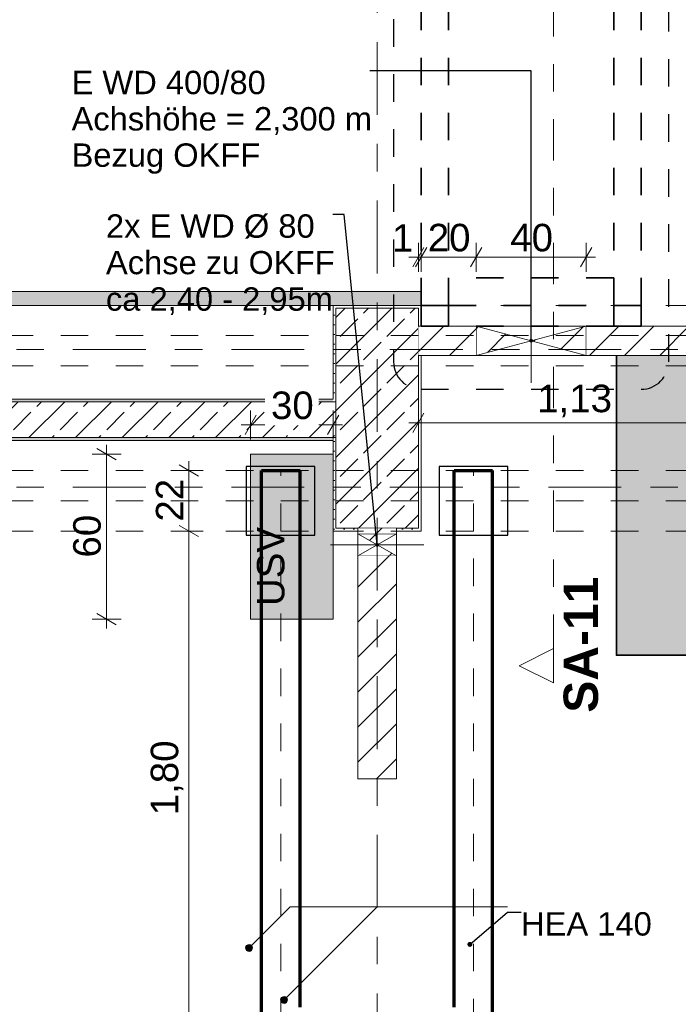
# Model space of a CAD drawing. Header units: metres. Extents: x -4 to 100, y -11 to 17.
# Tile 315 of 656: x 31.63 to 34.02, y 3.47 to 7.05. Entities that reach past the tile are written whole.
import ezdxf

# ---------------------------------------------------------------- set-up
doc = ezdxf.new("R2010")
doc.units = ezdxf.units.M
doc.header["$MEASUREMENT"] = 0
for name, pattern in [('Achse', [0.2, 0.1, -0.05, 0, -0.05]), ('Punktlinie eng', [0.0375, 0.0125, -0.025]), ('Schnittlinie', [0.3, 0.15, -0.075, 0, -0.075]), ('Strichlinie doppelt', [0.546806, 0.264583, -0.105833, 0.070556, -0.105833]), ('Strichlinie eng', [0.115, 0.075, -0.04]), ('Untersicht', [0.1, 0.075, -0.025]), ('Wipeout_Contour', [1, 0, -1])]:
    doc.linetypes.add(name, pattern=pattern)
for name, color, linetype in [('152 - Bemaßung_ Beschriftung.Ausbau', 7, 'Continuous'), ('203 - Marker.Schnitt - Ausbaudetail SA', 7, 'Continuous'), ('208 - Marker.Detail', 7, 'Continuous'), ('451 - Universal.Achsen Raster', 7, 'Continuous'), ('605 - Struktur.Wand Innen', 7, 'Continuous'), ('607 - Struktur.Stütze', 7, 'Continuous'), ('608 - Struktur.Träger', 7, 'Continuous'), ('612 - Struktur.Stahlbau', 7, 'Continuous'), ('650 - Abdeckung.Fußboden Aufbau', 7, 'Continuous'), ('653 - Abdeckung.TB Verkofferung', 7, 'Continuous'), ('671 - Objekte.Aufzug', 7, 'Continuous'), ('Abbruch_605 - Struktur.Wand Innen', 7, 'Continuous'), ('Abbruch_650 - Abdeckung.Fußboden Aufbau', 7, 'Continuous'), ('Neubau_152 - Bemaßung_ Beschriftung.Ausbau', 7, 'Continuous'), ('Neubau_605 - Struktur.Wand Innen', 7, 'Continuous'), ('Neubau_612 - Struktur.Stahlbau', 7, 'Continuous'), ('Neubau_653 - Abdeckung.TB Verkofferung', 7, 'Continuous')]:
    doc.layers.add(name, color=color, linetype=linetype)
doc.styles.add('ERSTELLTER_STIL_1', font='txt')
doc.styles.add('ERSTELLTER_STIL_2', font='txt')
doc.linetypes.add('Abbruch 1', pattern='A,0,[1,2022.0244.A_L5A-PL02.03_iC_Grundriss 1.OG1.Shx,S=0.001984,R=0,X=0,Y=0],-0.25,0', length=0.25)
doc.dimstyles.new('ERSTELLTER_STIL__3', dxfattribs={"dimtxt": 0.1, "dimasz": 0.0532, "dimexe": 0.18, "dimexo": 0.0625, "dimgap": 0, "dimtad": 1, "dimzin": 0, "dimdsep": 46, "dimtxsty": 'ERSTELLTER_STIL_2', "dimblk": 'ARROWHEAD_2', "dimblk1": 'ARROWHEAD_2', "dimblk2": 'ARROWHEAD_2', "dimcen": 0.09, "dimse1": 1, "dimse2": 1, "dimclrd": 7, "dimclre": 7, "dimclrt": 7, "dimazin": 0, "dimtfac": 1, "dimtdec": 4, "dimtmove": 0, "dimatfit": 3, "dimfxl": 1, "dimtolj": 1, "dimtzin": 0, "dimarcsym": 0})
doc.dimstyles.new('ERSTELLTER_STIL__5', dxfattribs={"dimtxt": 0.1, "dimasz": 0.0532, "dimexe": 0.18, "dimexo": 0.0625, "dimgap": 0, "dimtad": 1, "dimtih": 1, "dimtoh": 1, "dimzin": 0, "dimdsep": 46, "dimtxsty": 'ERSTELLTER_STIL_2', "dimblk": 'ARROWHEAD_2', "dimblk1": 'ARROWHEAD_2', "dimblk2": 'ARROWHEAD_2', "dimcen": 0.09, "dimse1": 1, "dimse2": 1, "dimclrd": 7, "dimclre": 7, "dimclrt": 7, "dimazin": 0, "dimtfac": 1, "dimtdec": 4, "dimtmove": 0, "dimatfit": 3, "dimfxl": 1, "dimtolj": 1, "dimtzin": 0, "dimarcsym": 0})
doc.dimstyles.new('ERSTELLTER_STIL__8', dxfattribs={"dimtxt": 0.18, "dimasz": 0.03648, "dimexe": 0.18, "dimexo": 0.0625, "dimgap": 0, "dimtad": 0, "dimtih": 1, "dimtoh": 1, "dimdec": 4, "dimzin": 0, "dimdsep": 46, "dimcen": 0.09, "dimadec": 0, "dimazin": 0, "dimtfac": 1, "dimtdec": 4, "dimtmove": 0, "dimatfit": 3, "dimldrblk": 'ARROWHEAD_11', "dimfxl": 1, "dimtolj": 1, "dimtzin": 0, "dimarcsym": 0})
doc.dimstyles.new('ERSTELLTER_STIL__9', dxfattribs={"dimtxt": 0.18, "dimasz": 0.02736, "dimexe": 0.18, "dimexo": 0.0625, "dimgap": 0, "dimtad": 0, "dimtih": 1, "dimtoh": 1, "dimdec": 4, "dimzin": 0, "dimdsep": 46, "dimcen": 0.09, "dimadec": 0, "dimazin": 0, "dimtfac": 1, "dimtdec": 4, "dimtmove": 0, "dimatfit": 3, "dimldrblk": 'ARROWHEAD_11', "dimfxl": 1, "dimtolj": 1, "dimtzin": 0, "dimarcsym": 0})
pattern_1 = [(45, (0, 0), (-0.0848528, 0.0848528), []), (45, (-0.04243, 0.04243), (-0.0848528, 0.0848528), [0.09, -0.03])]
pattern_2 = [(45, (0, 0), (-0.01767767, 0.01767767), [0, -0.025])]
pattern_3 = [(45, (0, 0), (-0.0636396, 0.0636396), [])]

# ---------------------------------------------------------------- blocks, each defined once
blk = doc.blocks.new('*D234')
at = {"layer": '152 - Bemaßung_ Beschriftung.Ausbau', "color": 7, "linetype": 'Continuous', "lineweight": 5}
for p, q in [((33.08, 6.1325), (33.08, 6.2375)), ((33.09, 6.1325), (33.09, 6.2375)), ((33.0598, 6.15), (33.1002, 6.22)), ((33.1102, 6.22), (33.0698, 6.15)), ((33.0458, 6.185), (33.08, 6.185)), ((33.08, 6.185), (33.09, 6.185))]:
    blk.add_line(p, q, dxfattribs=at)
at = {"layer": '152 - Bemaßung_ Beschriftung.Ausbau', "color": 7, "lineweight": 5, "insert": (32.9839, 6.205), "char_height": 0.1, "attachment_point": 7, "style": 'ERSTELLTER_STIL_2'}
blk.add_mtext('\\A1;{\\pql;\\fArial|b0|i0|c0|p38;1}', dxfattribs=at)
blk = doc.blocks.new('ARROWHEAD_2')
at = {"color": 0, "linetype": 'Continuous', "lineweight": 0}
for p, q in [((0, 0), (-1, 0)), ((-0.378, -0.655), (0.378, 0.655))]:
    blk.add_line(p, q, dxfattribs=at)
blk = doc.blocks.new('*D235')
at = {"layer": '152 - Bemaßung_ Beschriftung.Ausbau', "color": 7, "linetype": 'Continuous', "lineweight": 5}
for p, q in [((33.09, 6.1325), (33.09, 6.2375)), ((33.29, 6.1325), (33.29, 6.2375)), ((33.0598, 6.15), (33.1002, 6.22)), ((33.1102, 6.22), (33.0698, 6.15)), ((33.3102, 6.22), (33.2698, 6.15)), ((33.09, 6.185), (33.29, 6.185))]:
    blk.add_line(p, q, dxfattribs=at)
at = {"layer": '152 - Bemaßung_ Beschriftung.Ausbau', "color": 7, "lineweight": 5, "insert": (33.1141, 6.205), "char_height": 0.1, "attachment_point": 7, "style": 'ERSTELLTER_STIL_2'}
blk.add_mtext('\\A1;{\\pql;\\fArial|b0|i0|c0|p38;20}', dxfattribs=at)
blk = doc.blocks.new('*D236')
at = {"layer": '152 - Bemaßung_ Beschriftung.Ausbau', "color": 7, "linetype": 'Continuous', "lineweight": 5}
for p, q in [((33.29, 6.1325), (33.29, 6.2375)), ((33.69, 6.1325), (33.69, 6.2375)), ((33.3102, 6.22), (33.2698, 6.15)), ((33.6698, 6.15), (33.7102, 6.22)), ((33.29, 6.185), (33.69, 6.185)), ((33.69, 6.185), (33.7242, 6.185))]:
    blk.add_line(p, q, dxfattribs=at)
at = {"layer": '152 - Bemaßung_ Beschriftung.Ausbau', "color": 7, "lineweight": 5, "insert": (33.4141, 6.205), "char_height": 0.1, "attachment_point": 7, "style": 'ERSTELLTER_STIL_2'}
blk.add_mtext('\\A1;{\\pql;\\fArial|b0|i0|c0|p38;40}', dxfattribs=at)
blk = doc.blocks.new('ARROWHEAD_11')
at = {"color": 0, "linetype": 'Continuous', "lineweight": 0}
blk.add_line((0, 0), (-1, 0), dxfattribs=at)
at = {"color": 0, "linetype": 'Continuous', "lineweight": 0, "const_width": 0.25, "flags": 128}
blk.add_lwpolyline([(-0.125, 0, 1), (0.125, 0, 1)], format="xyb", close=True, dxfattribs=at)
blk = doc.blocks.new('*D667')
at = {"layer": '152 - Bemaßung_ Beschriftung.Ausbau', "color": 7, "linetype": 'Continuous', "lineweight": 5}
for p, q in [((32.2981, 5.19), (32.1931, 5.19)), ((32.2106, 5.2102), (32.2806, 5.1698)), ((32.2456, 3.39), (32.2456, 5.19)), ((32.2106, 3.4102), (32.2806, 3.3698)), ((32.2981, 3.39), (32.1931, 3.39))]:
    blk.add_line(p, q, dxfattribs=at)
at = {"layer": '152 - Bemaßung_ Beschriftung.Ausbau', "color": 7, "lineweight": 5, "insert": (32.2256, 4.157), "char_height": 0.1, "attachment_point": 7, "rotation": 90, "style": 'ERSTELLTER_STIL_2'}
blk.add_mtext('\\A1;{\\pql;\\fArial|b0|i0|c0|p38;1,80}', dxfattribs=at)
blk = doc.blocks.new('*D668')
at = {"layer": '152 - Bemaßung_ Beschriftung.Ausbau', "color": 7, "linetype": 'Continuous', "lineweight": 5}
for p, q in [((32.2456, 5.41), (32.2456, 5.4442)), ((32.2981, 5.41), (32.1931, 5.41)), ((32.2806, 5.3898), (32.2106, 5.4302)), ((32.2456, 5.19), (32.2456, 5.41)), ((32.2981, 5.19), (32.1931, 5.19)), ((32.2106, 5.2102), (32.2806, 5.1698))]:
    blk.add_line(p, q, dxfattribs=at)
at = {"layer": '152 - Bemaßung_ Beschriftung.Ausbau', "color": 7, "lineweight": 5, "insert": (32.2256, 5.2241), "char_height": 0.1, "attachment_point": 7, "rotation": 90, "style": 'ERSTELLTER_STIL_2'}
blk.add_mtext('\\A1;{\\pql;\\fArial|b0|i0|c0|p38;22}', dxfattribs=at)
blk = doc.blocks.new('*D669')
at = {"layer": '152 - Bemaßung_ Beschriftung.Ausbau', "color": 7, "linetype": 'Continuous', "lineweight": 5}
for p, q in [((34.2097, 5.8083), (34.1397, 5.8487)), ((34.1747, 5.8285), (34.1747, 5.8627)), ((34.2272, 5.8285), (34.1222, 5.8285)), ((34.1747, 0.255), (34.1747, 5.8285)), ((34.2272, 0.255), (34.1222, 0.255)), ((34.1397, 0.2752), (34.2097, 0.2348)), ((34.1747, 0.2208), (34.1747, 0.255))]:
    blk.add_line(p, q, dxfattribs=at)
at = {"layer": '152 - Bemaßung_ Beschriftung.Ausbau', "color": 7, "lineweight": 5, "insert": (34.1741, 2.8586), "char_height": 0.1, "attachment_point": 7, "rotation": 90, "style": 'ERSTELLTER_STIL_2'}
blk.add_mtext('\\A1;{\\pql;\\fArial|b0|i0|c0|p38;5,57\\fArial|b0|i0|c0|p38;\\A1{\\H.66x;\\S35^  ;}}', dxfattribs=at)
blk = doc.blocks.new('*D670')
at = {"layer": '152 - Bemaßung_ Beschriftung.Ausbau', "color": 7, "linetype": 'Continuous', "lineweight": 5}
for p, q in [((32.47, 5.5231), (32.47, 5.6281)), ((32.77, 5.5231), (32.77, 5.6281)), ((32.4902, 5.6106), (32.4498, 5.5406)), ((32.7498, 5.5406), (32.7902, 5.6106)), ((32.4358, 5.5756), (32.47, 5.5756)), ((32.47, 5.5756), (32.77, 5.5756)), ((32.77, 5.5756), (32.8042, 5.5756))]:
    blk.add_line(p, q, dxfattribs=at)
at = {"color": 254, "linetype": 'Wipeout_Contour', "lineweight": 0, "ltscale": 132.433404}
blk.add_wipeout([(32.5227, 5.5741), (32.7173, 5.5741), (32.7173, 5.717), (32.5227, 5.717)], dxfattribs=at).dxf.layer = '152 - Bemaßung_ Beschriftung.Ausbau'
at = {"layer": '152 - Bemaßung_ Beschriftung.Ausbau', "color": 7, "lineweight": 5, "insert": (32.5441, 5.5956), "char_height": 0.1, "attachment_point": 7, "style": 'ERSTELLTER_STIL_2'}
blk.add_mtext('\\A1;{\\pql;\\fArial|b0|i0|c0|p38;30}', dxfattribs=at)
blk = doc.blocks.new('*D671')
at = {"layer": '152 - Bemaßung_ Beschriftung.Ausbau', "color": 7, "linetype": 'Continuous', "lineweight": 5}
for p, q in [((31.9815, 5.4493), (31.9115, 5.4897)), ((31.9465, 5.4695), (31.9465, 5.5037)), ((31.999, 5.4695), (31.894, 5.4695)), ((31.9465, 4.8695), (31.9465, 5.4695)), ((31.999, 4.8695), (31.894, 4.8695)), ((31.9115, 4.8897), (31.9815, 4.8493)), ((31.9465, 4.8353), (31.9465, 4.8695))]:
    blk.add_line(p, q, dxfattribs=at)
at = {"layer": '152 - Bemaßung_ Beschriftung.Ausbau', "color": 7, "lineweight": 5, "insert": (31.9265, 5.0936), "char_height": 0.1, "attachment_point": 7, "rotation": 90, "style": 'ERSTELLTER_STIL_2'}
blk.add_mtext('\\A1;{\\pql;\\fArial|b0|i0|c0|p38;60}', dxfattribs=at)
blk = doc.blocks.new('*D672')
at = {"layer": '152 - Bemaßung_ Beschriftung.Ausbau', "color": 7, "linetype": 'Continuous', "lineweight": 5}
for p, q in [((33.1002, 5.6183), (33.0598, 5.5483)), ((33.08, 5.5308), (33.08, 5.6358)), ((34.2302, 5.6183), (34.1898, 5.5483)), ((34.21, 5.5308), (34.21, 5.6358)), ((33.0458, 5.5833), (33.08, 5.5833)), ((33.08, 5.5833), (34.21, 5.5833))]:
    blk.add_line(p, q, dxfattribs=at)
at = {"layer": '152 - Bemaßung_ Beschriftung.Ausbau', "color": 7, "lineweight": 5, "insert": (33.512, 5.6033), "char_height": 0.1, "attachment_point": 7, "style": 'ERSTELLTER_STIL_2'}
blk.add_mtext('\\A1;{\\pql;\\fArial|b0|i0|c0|p38;1,13}', dxfattribs=at)
blk = doc.blocks.new('*D713')
at = {"layer": '152 - Bemaßung_ Beschriftung.Ausbau', "color": 7, "linetype": 'Continuous', "lineweight": 5}
for p, q in [((45.7803, 0.245), (45.7803, 3.72)), ((45.7453, 0.2652), (45.8153, 0.2248)), ((45.8328, 0.245), (45.7278, 0.245)), ((45.7803, 0.005), (45.7803, 0.245)), ((45.8328, 0.005), (45.7278, 0.005)), ((45.7453, 0.0252), (45.8153, -0.0152)), ((45.7803, -0.07), (45.7803, 0.005))]:
    blk.add_line(p, q, dxfattribs=at)
at = {"color": 254, "linetype": 'Wipeout_Contour', "lineweight": 0, "ltscale": 182.403055}
blk.add_wipeout([(45.6694, -0.1053), (45.6694, 0.0635), (45.5265, 0.0635), (45.5265, -0.1053)], dxfattribs=at).dxf.layer = '152 - Bemaßung_ Beschriftung.Ausbau'
at = {"color": 254, "linetype": 'Wipeout_Contour', "lineweight": 0, "ltscale": 182.853328}
blk.add_wipeout([(45.7791, 0.0304), (45.7791, 0.2196), (45.6416, 0.2196), (45.6416, 0.0304)], dxfattribs=at).dxf.layer = '152 - Bemaßung_ Beschriftung.Ausbau'
at = {"layer": '152 - Bemaßung_ Beschriftung.Ausbau', "color": 7, "lineweight": 5, "insert": (45.7603, 0.0491), "char_height": 0.1, "attachment_point": 7, "rotation": 90, "style": 'ERSTELLTER_STIL_2'}
blk.add_mtext('\\A1;{\\pql;\\fArial|b0|i0|c0|p38;24}', dxfattribs=at)
blk = doc.blocks.new('*D714')
at = {"layer": '152 - Bemaßung_ Beschriftung.Ausbau', "color": 7, "linetype": 'Continuous', "lineweight": 5}
for p, q in [((45.7453, 3.7402), (45.8153, 3.6998)), ((45.8328, 3.72), (45.7278, 3.72)), ((45.7803, 0.245), (45.7803, 3.72)), ((45.7453, 0.2652), (45.8153, 0.2248))]:
    blk.add_line(p, q, dxfattribs=at)
at = {"layer": '152 - Bemaßung_ Beschriftung.Ausbau', "color": 7, "lineweight": 5, "char_height": 0.1, "attachment_point": 7, "rotation": 90, "style": 'ERSTELLTER_STIL_2'}
for s, insert in [('\\A1;{\\pql;\\fArial|b0|i0|c0|p38;17\\fArial|b0|i0|c0|p38;\\A1{\\H.66x;\\S5^  ;}}', (45.7614, 3.4979)), ('\\A1;{\\pql;\\fArial|b0|i0|c0|p38;3,47\\fArial|b0|i0|c0|p38;\\A1{\\H.66x;\\S5^  ;}}', (45.7797, 1.7235))]:
    blk.add_mtext(s, dxfattribs=dict(at, insert=insert))

msp = doc.modelspace()

# ---------------------------------------------------------------- hatches: boundary and pattern name
at = {"layer": '152 - Bemaßung_ Beschriftung.Ausbau', "linetype": 'Continuous', "lineweight": 9}
for points in [[(32.4518, 3.6747), (32.4527, 3.67), (32.4555, 3.6659), (32.4595, 3.6632), (32.4643, 3.6622), (32.4691, 3.6632), (32.4731, 3.6659), (32.4758, 3.67), (32.4768, 3.6747), (32.4758, 3.6795), (32.4731, 3.6836), (32.4691, 3.6863), (32.4643, 3.6872), (32.4595, 3.6863), (32.4555, 3.6836), (32.4527, 3.6795)], [(32.579, 3.4857), (32.5799, 3.4809), (32.5826, 3.4768), (32.5867, 3.4741), (32.5915, 3.4732), (32.5962, 3.4741), (32.6003, 3.4768), (32.603, 3.4809), (32.604, 3.4857), (32.603, 3.4905), (32.6003, 3.4945), (32.5962, 3.4972), (32.5915, 3.4982), (32.5867, 3.4972), (32.5826, 3.4945), (32.5799, 3.4905)]]:
    msp.add_hatch(color=1, dxfattribs=at).paths.add_polyline_path(points)
at = {"layer": '605 - Struktur.Wand Innen', "linetype": 'Continuous', "lineweight": 0, "true_color": 0x000000}
h = msp.add_hatch(dxfattribs=at)
h.set_pattern_fill('Beton__Stahlbeton_0001', color=18, style=0, pattern_type=2)
h.set_pattern_definition(pattern_1)
h.paths.add_polyline_path([(32.78, 5.6595), (25.88, 5.6595), (25.88, 5.5295), (32.78, 5.5295)])
h = msp.add_hatch(dxfattribs=at)
h.set_pattern_fill('Gips_0001', color=18, style=0, pattern_type=2)
h.set_pattern_definition(pattern_2)
h.paths.add_polyline_path([(25.89, 5.6595), (32.77, 5.6595), (32.77, 5.6695), (25.89, 5.6695)])
h = msp.add_hatch(dxfattribs=at)
h.set_pattern_fill('Gips_0001', color=18, style=0, pattern_type=2)
h.set_pattern_definition(pattern_2)
h.paths.add_polyline_path([(29.42, 5.5195), (32.77, 5.5195), (32.77, 5.5295), (29.42, 5.5295)])
at = {"layer": '607 - Struktur.Stütze', "linetype": 'Continuous', "lineweight": 0, "true_color": 0x000000}
h = msp.add_hatch(dxfattribs=at)
h.set_pattern_fill('Gips_0001', color=18, style=0, pattern_type=2)
h.set_pattern_definition(pattern_2)
h.paths.add_polyline_path([(32.77, 5.6695), (32.78, 5.6695), (32.78, 6), (33.08, 6), (33.08, 5.935), (33.09, 5.935), (33.09, 6.01), (32.77, 6.01)])
h = msp.add_hatch(dxfattribs=at)
h.set_pattern_fill('Beton__Stahlbeton_0001', color=18, style=0, pattern_type=2)
h.set_pattern_definition(pattern_1)
h.paths.add_polyline_path([(32.78, 5.2), (33.08, 5.2), (33.08, 6), (32.78, 6)])
h = msp.add_hatch(dxfattribs=at)
h.set_pattern_fill('Gips_0001', color=18, style=0, pattern_type=2)
h.set_pattern_definition(pattern_2)
h.paths.add_polyline_path([(33.08, 5.2), (33, 5.2), (33, 5.19), (33.09, 5.19), (33.09, 5.8285), (33.08, 5.8285)])
h = msp.add_hatch(dxfattribs=at)
h.set_pattern_fill('Gips_0001', color=18, style=0, pattern_type=2)
h.set_pattern_definition(pattern_2)
h.paths.add_polyline_path([(32.78, 5.6695), (32.77, 5.6695), (32.77, 5.6595), (32.78, 5.6595)])
h = msp.add_hatch(dxfattribs=at)
h.set_pattern_fill('Gips_0001', color=18, style=0, pattern_type=2)
h.set_pattern_definition(pattern_2)
h.paths.add_polyline_path([(32.77, 5.5195), (32.78, 5.5195), (32.78, 5.5295), (32.77, 5.5295)])
h = msp.add_hatch(dxfattribs=at)
h.set_pattern_fill('Gips_0001', color=18, style=0, pattern_type=2)
h.set_pattern_definition(pattern_2)
h.paths.add_polyline_path([(32.77, 5.19), (32.86, 5.19), (32.86, 5.2), (32.78, 5.2), (32.78, 5.5195), (32.77, 5.5195)])
at = {"layer": '653 - Abdeckung.TB Verkofferung', "linetype": 'Continuous', "lineweight": 0, "true_color": 0x1c1c1c}
msp.add_hatch(color=250, dxfattribs=at).paths.add_polyline_path([(33.8, 5.8285), (35.3, 5.8285), (35.3, 4.7385), (33.8, 4.7385)])
at = {"layer": '671 - Objekte.Aufzug', "linetype": 'Continuous', "lineweight": 0, "true_color": 0x207f4f}
msp.add_hatch(color=107, dxfattribs=at).paths.add_polyline_path([(32.47, 5.4695), (32.77, 5.4695), (32.77, 4.8695), (32.47, 4.8695)])
at = {"layer": 'Abbruch_605 - Struktur.Wand Innen', "linetype": 'Continuous', "lineweight": 0, "true_color": 0x000000}
h = msp.add_hatch(dxfattribs=at)
h.set_pattern_fill('Holz__Sperrholz_2_0001', color=18, style=0, pattern_type=2)
h.set_pattern_definition([(0, (0, 0), (0, 0.065), []), (45, (0, 0), (-0.13, 0.13), [0.0919239, -0.0919239]), (45, (0.065, 0), (-0.13, 0.13), [0.0919239, -0.0919239]), (45, (0.13, 0), (-0.13, 0.13), [0.0919239, -0.0919239]), (45, (0.195, 0), (-0.13, 0.13), [0.0919239, -0.0919239]), (315, (0, 0), (0.13, 0.13), [0.0919239, -0.0919239]), (315, (0.065, 0), (0.13, 0.13), [0.0919239, -0.0919239]), (315, (0.13, 0), (0.13, 0.13), [0.0919239, -0.0919239]), (315, (0.195, 0), (0.13, 0.13), [0.0919239, -0.0919239])])
h.paths.add_polyline_path([(33.09, 6.06), (25.57, 6.06), (25.57, 6.01), (33.09, 6.01)])
h = msp.add_hatch(dxfattribs=at)
h.set_pattern_fill('MW_Ziegel_0001', color=18, style=0, pattern_type=2)
h.set_pattern_definition(pattern_3)
h.paths.add_polyline_path([(33.29, 5.935), (33.29, 5.8285), (33.49, 5.8817)])
h = msp.add_hatch(dxfattribs=at)
h.set_pattern_fill('MW_Ziegel_0001', color=18, style=0, pattern_type=2)
h.set_pattern_definition(pattern_3)
h.paths.add_polyline_path([(33.49, 5.8817), (33.69, 5.8285), (33.69, 5.935)])
h = msp.add_hatch(dxfattribs=at)
h.set_pattern_fill('MW_Ziegel_0001', color=18, style=0, pattern_type=2)
h.set_pattern_definition(pattern_3)
h.paths.add_polyline_path([(32.86, 5.18), (32.93, 5.14), (33, 5.18)])
h = msp.add_hatch(dxfattribs=at)
h.set_pattern_fill('MW_Ziegel_0001', color=18, style=0, pattern_type=2)
h.set_pattern_definition(pattern_3)
h.paths.add_polyline_path([(32.86, 5.1), (33, 5.1), (32.93, 5.14)])

# ---------------------------------------------------------------- linework, layer by layer
at = {"layer": '152 - Bemaßung_ Beschriftung.Ausbau', "color": 1, "linetype": 'Continuous', "lineweight": 9, "flags": 128}
for points in [[(33.4035, 3.8242), (32.6138, 3.8242), (32.4731, 3.6836)], [(32.93, 3.8242), (32.6003, 3.4945)]]:
    msp.add_lwpolyline(points, dxfattribs=at)
at = {"layer": '152 - Bemaßung_ Beschriftung.Ausbau', "color": 1, "linetype": 'Continuous', "lineweight": 9}
for centre in [(32.4643, 3.6747), (32.5915, 3.4857)]:
    msp.add_circle(centre, 0.0125, dxfattribs=at)
at = {"layer": '203 - Marker.Schnitt - Ausbaudetail SA', "color": 7, "linetype": 'Schnittlinie', "lineweight": 13}
msp.add_line((33.5714, 8.937), (33.5714, 4.763), dxfattribs=at)
at = {"layer": '208 - Marker.Detail', "color": 30, "linetype": 'Punktlinie eng', "lineweight": 25, "true_color": 0xff6e00}
for p, q in [((32.99, 8.25), (32.99, 5.805)), ((33.09, 5.705), (33.89, 5.705))]:
    msp.add_line(p, q, dxfattribs=at)
for centre, start, end in [((33.09, 5.805), 180, 270), ((33.89, 5.805), 270, 0)]:
    msp.add_arc(centre, 0.1, start, end, dxfattribs=at)
at = {"layer": '451 - Universal.Achsen Raster', "color": 160, "linetype": 'Strichlinie doppelt', "lineweight": 9, "true_color": 0x3232ff}
msp.add_line((64.935, 5.35), (-3.175, 5.35), dxfattribs=at)
at = {"layer": '605 - Struktur.Wand Innen', "color": 7, "linetype": 'Continuous', "lineweight": 18}
for p, q in [((32.78, 5.6595), (25.88, 5.6595)), ((29.42, 5.5295), (32.78, 5.5295))]:
    msp.add_line(p, q, dxfattribs=at)
at = {"layer": '605 - Struktur.Wand Innen', "color": 7, "linetype": 'Continuous', "lineweight": 13, "flags": 128}
for points in [[(32.77, 5.6695), (25.89, 5.6695)], [(29.42, 5.5195), (32.77, 5.5195)]]:
    msp.add_lwpolyline(points, dxfattribs=at)
at = {"layer": '607 - Struktur.Stütze', "color": 7, "linetype": 'Continuous', "lineweight": 5, "flags": 128}
for points in [[(32.77, 6.01), (32.77, 5.6695)], [(33.09, 5.935), (33.09, 6.01)], [(33, 5.19), (33.09, 5.19), (33.09, 5.8285)], [(32.77, 5.5195), (32.77, 5.19), (32.86, 5.19)]]:
    msp.add_lwpolyline(points, dxfattribs=at)
at = {"layer": '607 - Struktur.Stütze', "color": 7, "linetype": 'Continuous', "lineweight": 13, "flags": 128}
msp.add_lwpolyline([(32.78, 5.2), (33.08, 5.2), (33.08, 6), (32.78, 6)], close=True, dxfattribs=at)
at = {"layer": '608 - Struktur.Träger', "color": 7, "linetype": 'Untersicht', "lineweight": 13}
for p, q in [((0.38, 6.01), (61.88, 6.01)), ((0.38, 5.79), (61.88, 5.79)), ((0.38, 5.41), (61.88, 5.41))]:
    msp.add_line(p, q, dxfattribs=at)
at = {"layer": '608 - Struktur.Träger', "color": 7, "linetype": 'Achse', "lineweight": 9}
msp.add_line((0.38, 5.3), (61.88, 5.3), dxfattribs=at)
at = {"layer": '650 - Abdeckung.Fußboden Aufbau', "color": 7, "linetype": 'Continuous', "lineweight": 13, "flags": 128}
for points in [[(24.46, 5.81), (24.46, 5.935), (25.57, 5.935), (25.57, 6.01), (25.89, 6.01), (25.89, 5.6695), (32.77, 5.6695), (32.77, 6.01), (33.09, 6.01), (33.09, 5.935), (34.21, 5.935), (34.21, 5.8285), (35.22, 5.8285), (35.22, 5.935), (37.85, 5.935), (37.85, 5.8285)], [(35.3, 5.8285), (33.8, 5.8285)]]:
    msp.add_lwpolyline(points, dxfattribs=at)
at = {"layer": '650 - Abdeckung.Fußboden Aufbau', "color": 7, "linetype": 'Strichlinie eng', "lineweight": 13, "flags": 128}
for points in [[(33.8, 5.8285), (33.8, 4.7385)], [(33.8, 4.7385), (35.3, 4.7385)]]:
    msp.add_lwpolyline(points, dxfattribs=at)
at = {"layer": '653 - Abdeckung.TB Verkofferung', "color": 1, "linetype": 'Continuous', "lineweight": 18, "flags": 128}
msp.add_lwpolyline([(33.8, 5.8285), (35.3, 5.8285), (35.3, 4.7385), (33.8, 4.7385)], close=True, dxfattribs=at)
at = {"layer": '671 - Objekte.Aufzug', "color": 7, "linetype": 'Continuous', "lineweight": 18, "flags": 128}
msp.add_lwpolyline([(32.47, 5.4695), (32.77, 5.4695), (32.77, 4.8695), (32.47, 4.8695)], close=True, dxfattribs=at)
at = {"layer": 'Abbruch_605 - Struktur.Wand Innen', "color": 160, "linetype": 'Abbruch 1', "lineweight": 5, "true_color": 0x3232ff}
for p, q in [((33.49, 6.035), (33.49, 5.7285)), ((32.76, 5.14), (33.1, 5.14)), ((32.76, 5.14), (33.1, 5.14))]:
    msp.add_line(p, q, dxfattribs=at)
at = {"layer": 'Abbruch_605 - Struktur.Wand Innen', "color": 7, "linetype": 'Abbruch 1', "lineweight": 18}
for p, q in [((33.29, 5.935), (33.29, 5.8285)), ((33.69, 5.8285), (33.69, 5.935)), ((33, 5.18), (32.86, 5.18)), ((32.86, 5.1), (33, 5.1))]:
    msp.add_line(p, q, dxfattribs=at)
at = {"layer": 'Abbruch_605 - Struktur.Wand Innen', "color": 7, "linetype": 'Abbruch 1', "lineweight": 18, "flags": 128}
for points in [[(33.09, 6.06), (25.57, 6.06)], [(33.09, 6.01), (33.09, 6.06)], [(25.57, 6.01), (33.09, 6.01)], [(33.69, 5.935), (33.29, 5.935)], [(33.29, 5.8285), (33.69, 5.8285)], [(32.86, 5.18), (32.86, 5.1)], [(33, 5.1), (33, 5.18)]]:
    msp.add_lwpolyline(points, dxfattribs=at)
at = {"layer": 'Abbruch_650 - Abdeckung.Fußboden Aufbau', "color": 7, "linetype": 'Abbruch 1', "lineweight": 13, "flags": 128}
for points in [[(33.8, 5.8285), (33.09, 5.8285), (33.09, 5.19), (33, 5.19), (33, 4.29), (32.86, 4.29), (32.86, 5.19), (32.77, 5.19), (32.77, 5.5195), (29.42, 5.5195), (29.42, 0.7225)], [(33.8, 5.8285), (33.8, 5.8285)]]:
    msp.add_lwpolyline(points, dxfattribs=at)
at = {"layer": 'Neubau_605 - Struktur.Wand Innen', "color": 1, "linetype": 'Continuous', "lineweight": 9}
for p, q in [((33.29, 5.935), (33.69, 5.8285)), ((33.69, 5.935), (33.29, 5.8285)), ((32.86, 5.1), (33, 5.18)), ((32.86, 5.18), (33, 5.1))]:
    msp.add_line(p, q, dxfattribs=at)
at = {"layer": 'Neubau_612 - Struktur.Stahlbau', "color": 1, "linetype": 'Continuous', "lineweight": 70}
for p, q in [((32.51, 0.39), (32.51, 5.41)), ((32.51, 5.41), (32.65, 5.41)), ((32.65, 3.46), (32.65, 5.41)), ((33.21, 3.46), (33.21, 5.41)), ((33.21, 5.41), (33.35, 5.41)), ((33.35, 0.39), (33.35, 5.41))]:
    msp.add_line(p, q, dxfattribs=at)
at = {"layer": 'Neubau_612 - Struktur.Stahlbau', "color": 1, "linetype": 'Achse', "lineweight": 9}
for p, q in [((32.58, 0.39), (32.58, 5.41)), ((33.28, 0.39), (33.28, 5.41))]:
    msp.add_line(p, q, dxfattribs=at)
at = {"layer": 'Neubau_612 - Struktur.Stahlbau', "color": 1, "linetype": 'Continuous', "lineweight": 25, "flags": 128}
for points in [[(32.4539, 5.175), (32.7039, 5.175), (32.7039, 5.425), (32.4539, 5.425)], [(33.1556, 5.175), (33.4056, 5.175), (33.4056, 5.425), (33.1556, 5.425)]]:
    msp.add_lwpolyline(points, close=True, dxfattribs=at)
at = {"layer": 'Neubau_653 - Abdeckung.TB Verkofferung', "color": 1, "linetype": 'Untersicht', "lineweight": 35, "flags": 128}
for points in [[(33.09, 6.01), (33.09, 8.09)], [(33.19, 6.01), (33.19, 8.09)], [(33.79, 6.01), (33.79, 8.09)], [(33.89, 6.01), (33.89, 8.09)], [(33.79, 6.11), (33.19, 6.11)], [(33.19, 6.01), (33.19, 6.11)], [(33.79, 6.11), (33.79, 6.01)], [(33.09, 6.01), (33.19, 6.01)], [(33.09, 6.01), (33.19, 6.01)], [(33.19, 6.01), (33.79, 6.01)], [(33.79, 6.01), (33.89, 6.01)], [(33.79, 6.01), (33.89, 6.01)]]:
    msp.add_lwpolyline(points, dxfattribs=at)

# ---------------------------------------------------------------- texts
at = {"layer": '152 - Bemaßung_ Beschriftung.Ausbau', "color": 7, "linetype": 'Continuous', "lineweight": 5, "insert": (32.5945, 4.9175), "char_height": 0.1, "attachment_point": 7, "rotation": 90, "style": 'ERSTELLTER_STIL_2'}
msp.add_mtext('\\A1;{\\pql;\\fArial|b0|i0|c0|p38;USV}', dxfattribs=at)
at = {"layer": '203 - Marker.Schnitt - Ausbaudetail SA', "color": 7, "lineweight": 13, "insert": (33.7347, 5.0246), "char_height": 0.125, "attachment_point": 9, "rotation": 90, "style": 'ERSTELLTER_STIL_1'}
msp.add_mtext('\\A1;{\\pqr;\\pt0;\\fArial|b1|i0|c0|p38;SA-11}', dxfattribs=at)
at = {"layer": 'Neubau_152 - Bemaßung_ Beschriftung.Ausbau', "color": 7, "linetype": 'Continuous', "lineweight": 9, "char_height": 0.085, "attachment_point": 1, "style": 'ERSTELLTER_STIL_2'}
for s, insert, line_spacing_factor in [('\\A1;{\\pql;\\pt0.15625;\\fArial|b0|i0|c0|p38;E WD 400/80\\P\\pql;\\fArial|b0|i0|c0|p38;Achshöhe = \\fArial|b0|i0|c0|p38;2,300\\fArial|b0|i0|c0|p38; m\\P\\pql;\\fArial|b0|i0|c0|p38;Bezug OKFF}', (31.8191, 6.8626), 0.931125), ('\\A1;{\\pql;\\fArial|b0|i0|c0|p38;2x \\fArial|b0|i0|c0|p38;E WD Ø 80\\P\\pql;\\fArial|b0|i0|c0|p38;Achse \\fArial|b0|i0|c0|p38;\\H0.983357x;zu OKF\\fArial|b0|i0|c0|p38;\\H1.016925x;F\\P\\pql;\\fArial|b0|i0|c0|p38;ca\\fArial|b0|i0|c0|p38; 2,40 - 2,95m}', (31.9442, 6.3409), 0.93588)]:
    msp.add_mtext(s, dxfattribs=dict(at, insert=insert, line_spacing_factor=line_spacing_factor))
at = {"layer": 'Neubau_152 - Bemaßung_ Beschriftung.Ausbau', "color": 1, "linetype": 'Continuous', "lineweight": 13, "insert": (33.4534, 3.8048), "char_height": 0.085, "attachment_point": 1, "style": 'ERSTELLTER_STIL_2'}
msp.add_mtext('\\A1;{\\pql;\\fArial|b0|i0|c0|p38;HEA 140}', dxfattribs=at)

# ---------------------------------------------------------------- leaders
at = {"layer": 'Neubau_152 - Bemaßung_ Beschriftung.Ausbau', "color": 1, "linetype": 'Continuous', "lineweight": 13, "annotation_type": 0, "has_hookline": 1, "hookline_direction": 0, "text_width": 0.4596}
msp.add_leader([(33.2672, 3.6879), (33.4035, 3.8048), (33.4534, 3.8048)], dimstyle='ERSTELLTER_STIL__8', dxfattribs=at)

# ---------------------------------------------------------------- next in the draw order: wipeouts: each hides what was drawn before it
at = {"color": 254, "linetype": 'Wipeout_Contour', "lineweight": 0, "ltscale": 101.08402}
msp.add_wipeout([(33.5714, 4.638), (33.5714, 4.763), (33.4464, 4.7005)], dxfattribs=at).dxf.layer = '203 - Marker.Schnitt - Ausbaudetail SA'
at = {"color": 254, "linetype": 'Wipeout_Contour', "lineweight": 0, "ltscale": 134.822219}
msp.add_wipeout([(33.08, 5.935), (33.08, 5.8285), (33.29, 5.8285), (33.29, 5.935)], dxfattribs=at).dxf.layer = '605 - Struktur.Wand Innen'
at = {"color": 254, "linetype": 'Wipeout_Contour', "lineweight": 0, "ltscale": 137.834588}
msp.add_wipeout([(33.69, 5.935), (33.69, 5.8285), (34.21, 5.8285), (34.21, 5.935)], dxfattribs=at).dxf.layer = '605 - Struktur.Wand Innen'
at = {"color": 254, "linetype": 'Wipeout_Contour', "lineweight": 0, "ltscale": 133.360147}
msp.add_wipeout([(33, 5.2), (32.86, 5.2), (32.86, 5.18), (33, 5.18)], dxfattribs=at).dxf.layer = '605 - Struktur.Wand Innen'
at = {"color": 254, "linetype": 'Wipeout_Contour', "lineweight": 0, "ltscale": 133.072747}
msp.add_wipeout([(32.86, 5.1), (32.86, 4.29), (33, 4.29), (33, 5.1)], dxfattribs=at).dxf.layer = '605 - Struktur.Wand Innen'

# ---------------------------------------------------------------- next in the draw order: hatches: boundary and pattern name
at = {"layer": '605 - Struktur.Wand Innen', "linetype": 'Continuous', "lineweight": 0, "true_color": 0x000000}
h = msp.add_hatch(dxfattribs=at)
h.set_pattern_fill('MW_Ziegel_0001', color=18, style=0, pattern_type=2)
h.set_pattern_definition(pattern_3)
h.paths.add_polyline_path([(33.08, 5.935), (33.08, 5.8285), (33.29, 5.8285), (33.29, 5.935)])
h = msp.add_hatch(dxfattribs=at)
h.set_pattern_fill('MW_Ziegel_0001', color=18, style=0, pattern_type=2)
h.set_pattern_definition(pattern_3)
h.paths.add_polyline_path([(33.69, 5.935), (33.69, 5.8285), (34.21, 5.8285), (34.21, 5.935)])
h = msp.add_hatch(dxfattribs=at)
h.set_pattern_fill('MW_Ziegel_0001', color=18, style=0, pattern_type=2)
h.set_pattern_definition(pattern_3)
h.paths.add_polyline_path([(33, 5.2), (32.86, 5.2), (32.86, 5.18), (33, 5.18)])
h = msp.add_hatch(dxfattribs=at)
h.set_pattern_fill('MW_Ziegel_0001', color=18, style=0, pattern_type=2)
h.set_pattern_definition(pattern_3)
h.paths.add_polyline_path([(32.86, 5.1), (32.86, 4.29), (33, 4.29), (33, 5.1)])

# ---------------------------------------------------------------- next in the draw order: linework, layer by layer
at = {"layer": '203 - Marker.Schnitt - Ausbaudetail SA', "color": 7, "linetype": 'Continuous', "lineweight": 13, "flags": 128}
msp.add_lwpolyline([(33.5714, 4.638), (33.5714, 4.763), (33.4464, 4.7005)], close=True, dxfattribs=at)
at = {"layer": '208 - Marker.Detail', "color": 30, "linetype": 'Punktlinie eng', "lineweight": 25, "true_color": 0xff6e00}
msp.add_line((33.99, 5.805), (33.99, 8.25), dxfattribs=at)
at = {"layer": '451 - Universal.Achsen Raster', "color": 160, "linetype": 'Strichlinie doppelt', "lineweight": 9, "true_color": 0x3232ff}
for p, q in [((32.93, -10.585), (32.93, 16.355)), ((64.935, 5.85), (-3.175, 5.85))]:
    msp.add_line(p, q, dxfattribs=at)
at = {"layer": '605 - Struktur.Wand Innen', "color": 7, "linetype": 'Continuous', "lineweight": 18, "flags": 128}
for points in [[(33.29, 5.935), (33.08, 5.935)], [(34.21, 5.935), (33.69, 5.935)], [(33.08, 5.8285), (33.29, 5.8285)], [(33.69, 5.8285), (34.21, 5.8285)], [(32.86, 5.2), (32.86, 5.18)], [(33, 5.18), (33, 5.2)], [(32.86, 5.1), (32.86, 4.29)], [(33, 4.29), (33, 5.1)], [(32.86, 4.29), (33, 4.29)]]:
    msp.add_lwpolyline(points, dxfattribs=at)
at = {"layer": '608 - Struktur.Träger', "color": 7, "linetype": 'Achse', "lineweight": 9}
msp.add_line((0.38, 5.9), (61.88, 5.9), dxfattribs=at)
at = {"layer": '608 - Struktur.Träger', "color": 7, "linetype": 'Untersicht', "lineweight": 13}
msp.add_line((0.38, 5.19), (61.88, 5.19), dxfattribs=at)
at = {"layer": '612 - Struktur.Stahlbau', "color": 230, "linetype": 'Continuous', "lineweight": 35, "true_color": 0xff008c, "flags": 128}
msp.add_lwpolyline([(33.8, 5.8285), (33.8, 4.7385), (35.3, 4.7385), (35.3, 5.8285)], dxfattribs=at)
at = {"layer": 'Neubau_653 - Abdeckung.TB Verkofferung', "color": 1, "linetype": 'Untersicht', "lineweight": 35, "flags": 128}
for points in [[(33.09, 6.01), (33.09, 5.935)], [(33.19, 6.01), (33.19, 5.935)], [(33.79, 6.01), (33.79, 5.935)], [(33.89, 6.01), (33.89, 5.935)], [(33.19, 5.935), (33.09, 5.935)], [(33.79, 5.935), (33.19, 5.935)], [(33.89, 5.935), (33.79, 5.935)]]:
    msp.add_lwpolyline(points, dxfattribs=at)

# ---------------------------------------------------------------- next in the draw order: dimensions: what is measured, and where the dimension line sits
at = {"layer": '152 - Bemaßung_ Beschriftung.Ausbau', "color": 7, "linetype": 'Continuous', "lineweight": 5}
for base, p1, p2, picture, middle in [((33.09, 6.185), (33.08, 5.2), (33.09, 5.19), '*D234', (33.022, 6.255)), ((33.29, 6.185), (33.09, 5.19), (33.29, 5.935), '*D235', (33.1903, 6.255)), ((33.69, 6.185), (33.29, 5.935), (33.69, 5.935), '*D236', (33.4903, 6.255)), ((34.21, 5.5833), (33.08, 5.2), (34.21, 5.8185), '*D672', (33.6418, 5.6533))]:
    dim = msp.add_linear_dim(base=base, p1=p1, p2=p2, dimstyle='ERSTELLTER_STIL__5', dxfattribs=at)
    dim.commit()
    dim.dimension.update_dxf_attribs({"geometry": picture, "text_midpoint": middle, "dimtype": 160})
for base, p1, p2, picture, middle in [((34.1747, 5.8285), (33.09, 0.255), (36.46, 5.8285), '*D669', (34.1047, 3.1617)), ((32.2456, 5.41), (35.302, 5.19), (32.0825, 5.41), '*D668', (32.1756, 5.3003)), ((32.2456, 5.19), (32.5091, 3.39), (35.302, 5.19), '*D667', (32.1756, 4.2868))]:
    dim = msp.add_linear_dim(base=base, p1=p1, p2=p2, angle=90, dimstyle='ERSTELLTER_STIL__3', dxfattribs=at)
    dim.commit()
    dim.dimension.update_dxf_attribs({"geometry": picture, "text_midpoint": middle, "dimtype": 160, "text_rotation": 90})

# ---------------------------------------------------------------- next in the draw order: leaders
at = {"layer": 'Neubau_152 - Bemaßung_ Beschriftung.Ausbau', "color": 1, "linetype": 'Continuous', "lineweight": 13, "annotation_type": 0, "has_hookline": 1, "hookline_direction": 1}
for points, text_width in [([(33.49, 5.8817), (33.49, 6.8626), (32.903, 6.8626)], 1.0839), ([(32.93, 5.14), (32.8106, 6.3409), (32.7695, 6.3409)], 0.8253)]:
    msp.add_leader(points, dimstyle='ERSTELLTER_STIL__9', dxfattribs=dict(at, text_width=text_width))

# ---------------------------------------------------------------- next in the draw order: dimensions: what is measured, and where the dimension line sits
at = {"layer": '152 - Bemaßung_ Beschriftung.Ausbau', "color": 7, "linetype": 'Continuous', "lineweight": 5}
dim = msp.add_linear_dim(base=(32.77, 5.5756), p1=(32.47, 5.4695), p2=(32.77, 5.4695), dimstyle='ERSTELLTER_STIL__5', dxfattribs=at)
dim.commit()
dim.dimension.update_dxf_attribs({"geometry": '*D670', "text_midpoint": (32.6203, 5.6456), "dimtype": 160})
dim = msp.add_linear_dim(base=(45.7803, 0.245), p1=(21.9375, 0.005), p2=(22.1775, 0.245), angle=90, dimstyle='ERSTELLTER_STIL__3', dxfattribs=at)
dim.commit()
dim.dimension.update_dxf_attribs({"geometry": '*D713', "text_midpoint": (45.7103, 0.1253), "dimtype": 160, "text_rotation": 90})

# ---------------------------------------------------------------- next in the draw order: dimensions: what is measured, and where the dimension line sits
for base, p1, p2, picture, middle in [((31.9465, 5.4695), (32.77, 4.8695), (32.77, 5.4695), '*D671', (31.8765, 5.1698)), ((45.780333, 3.719998), (22.1775, 0.245), (44.709987, 3.719998), '*D714', (45.710333, 1.988441))]:
    dim = msp.add_linear_dim(base=base, p1=p1, p2=p2, angle=90, dimstyle='ERSTELLTER_STIL__3', dxfattribs=at)
    dim.commit()
    dim.dimension.update_dxf_attribs({"geometry": picture, "text_midpoint": middle, "dimtype": 160, "text_rotation": 90})

doc.saveas('drawing.dxf')
